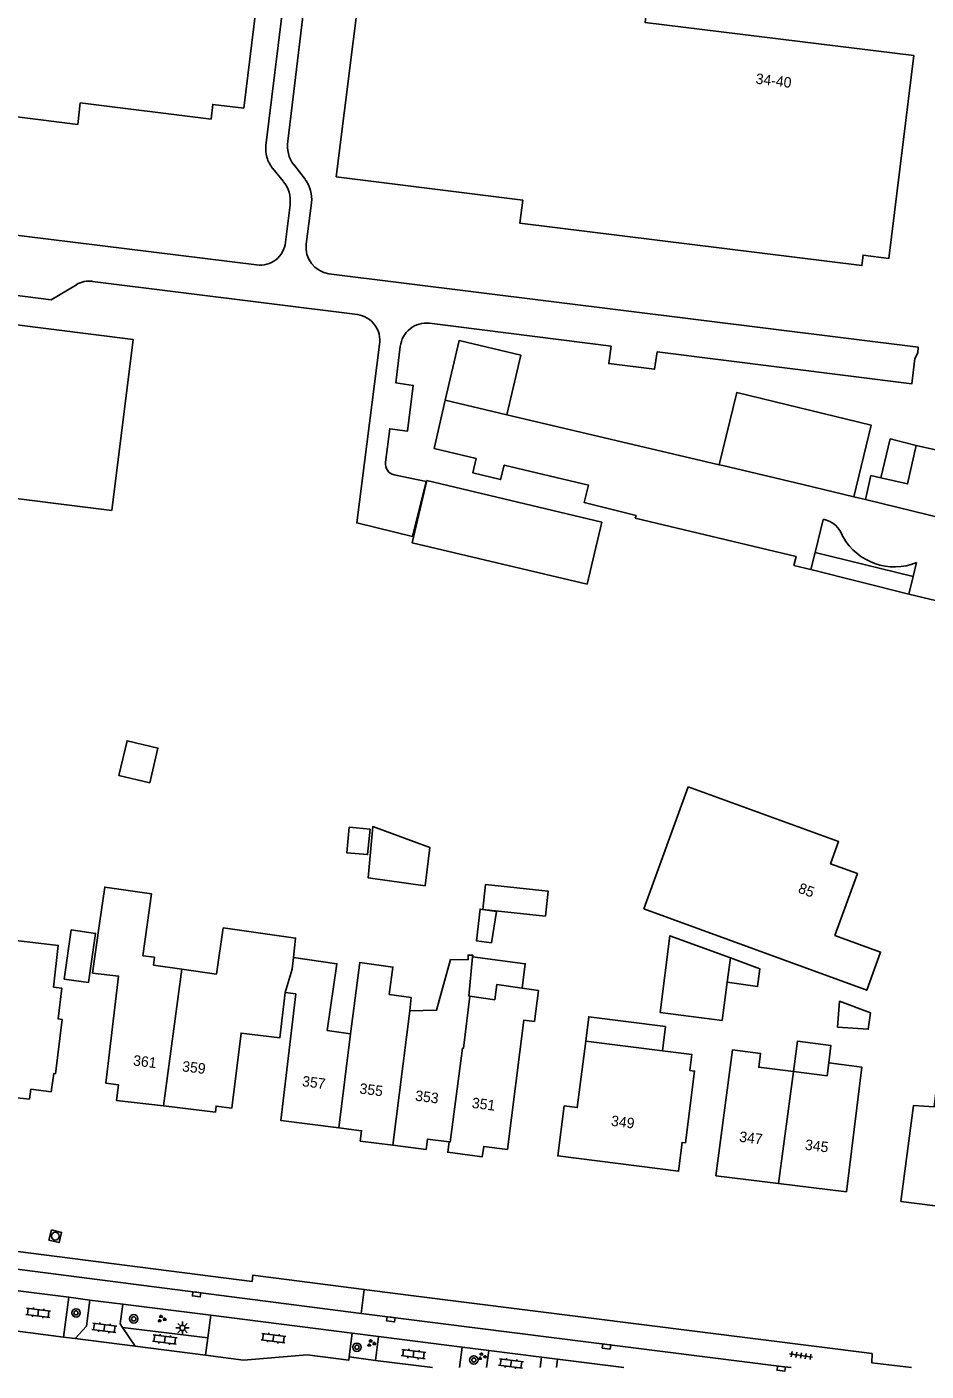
# Model space of a CAD drawing. Extents: x 131000 to 133014, y 396499 to 399001.
# Drawn here: x 131900.8 to 131986.7, y 396499.7 to 396628 of the extents above; entities that cross this region are included whole.
import ezdxf

# ---------------------------------------------------------------- set-up
doc = ezdxf.new("R2010")
doc.units = 0
for name, color, linetype in [('gg-anno-huisnummerreeks BGT', 7, 'Continuous'), ('gg-bbg-bijgebouw', 7, 'Continuous'), ('gg-bbg-gedigitaliseerde bebouwing', 7, 'Continuous'), ('gg-bbg-gedigitaliseerde bijgebouw', 7, 'Continuous'), ('gg-bbg-hoofdgebouw', 7, 'Continuous'), ('gg-bbg-luifel en loopbrug', 7, 'Continuous'), ('gg-bbg-tussenscheiding', 7, 'Continuous'), ('gg-knt-verharding', 7, 'Continuous'), ('gg-knt-verharding nz', 7, 'Continuous'), ('gt-grn-vlakafsluiter', 7, 'Continuous'), ('gt-grn-weggrens', 7, 'Continuous'), ('gt-symb-boom', 7, 'Continuous'), ('gt-symb-groenvak', 7, 'Continuous'), ('gt-symb-klinker verharding', 7, 'Continuous'), ('gt-symb-kolk', 7, 'Continuous'), ('gt-symb-lichtmast', 7, 'Continuous'), ('gt-symb-rioolschacht', 7, 'Continuous'), ('gt-symb-tegel verharding', 7, 'Continuous')]:
    doc.layers.add(name, color=color, linetype=linetype)

# ---------------------------------------------------------------- blocks, each defined once
blk = doc.blocks.new('gt0-KOLK')
at = {"layer": 'gt-symb-kolk'}
blk.add_lwpolyline([(0, 0), (0.38, 0), (0.38, 0.4), (-0.38, 0.4), (-0.38, 0), (0, 0)], dxfattribs=at)
blk = doc.blocks.new('gt0-KL1')
at = {"layer": 'gt-symb-klinker verharding'}
for p, q in [((-1.15, 0.3), (1.15, 0.3)), ((-1, -0.3), (-1, 0.3)), ((-0.5, 0.3), (-0.5, 0.45)), ((0, -0.3), (0, 0.3)), ((0.5, 0.3), (0.5, 0.45)), ((1, -0.3), (1, 0.3)), ((-1.15, -0.3), (1.15, -0.3)), ((-0.5, -0.45), (-0.5, -0.3)), ((0.5, -0.45), (0.5, -0.3))]:
    blk.add_line(p, q, dxfattribs=at)
blk = doc.blocks.new('gt0-RS')
at = {"layer": 'gt-symb-rioolschacht'}
blk.add_lwpolyline([(-0.5, -0.5), (0.5, -0.5), (0.5, 0.5), (-0.5, 0.5)], close=True, dxfattribs=at)
blk.add_circle((0, 0), 0.375, dxfattribs=at)
blk = doc.blocks.new('gt0-BOOM')
at = {"layer": 'gt-symb-boom'}
for radius in [0.4, 0.2]:
    blk.add_circle((0, 0), radius, dxfattribs=at)
blk = doc.blocks.new('gt0-GRVAK')
at = {"layer": 'gt-symb-groenvak'}
for p, q in [((-0.11, 0.19), (-0.23, 0.24)), ((-0.18, 0.15), (0.09, 0.15)), ((-0.09, 0.21), (-0.16, 0.32)), ((-0.05, 0.21), (-0.05, 0.39)), ((0, 0.21), (0.06, 0.32)), ((0.02, 0.19), (0.13, 0.24)), ((0.26, -0.05), (0.2, 0.06)), ((0.3, -0.05), (0.3, 0.13)), ((0.35, -0.05), (0.41, 0.06)), ((-0.24, -0.23), (-0.36, -0.18)), ((-0.32, -0.26), (-0.05, -0.26)), ((-0.23, -0.21), (-0.29, -0.09)), ((-0.18, -0.2), (-0.18, -0.02)), ((-0.14, -0.21), (-0.07, -0.09)), ((-0.12, -0.23), (0, -0.18)), ((0.24, -0.07), (0.12, -0.02)), ((0.17, -0.11), (0.44, -0.11)), ((0.37, -0.07), (0.49, -0.02))]:
    blk.add_line(p, q, dxfattribs=at)
blk = doc.blocks.new('gt0-LMAST')
at = {"layer": 'gt-symb-lichtmast'}
for p, q in [((-0.18, 0.17), (-0.45, 0.44)), ((-0.01, 0.25), (-0.01, 0.62)), ((0.17, 0.17), (0.44, 0.44)), ((-0.26, 0), (-0.63, 0)), ((-0.18, -0.18), (-0.45, -0.45)), ((-0.01, -0.25), (-0.01, -0.63)), ((0.44, -0.45), (0.17, -0.18)), ((0.24, 0), (0.62, 0))]:
    blk.add_line(p, q, dxfattribs=at)
blk.add_circle((-0.01, 0), 0.25, dxfattribs=at)
blk = doc.blocks.new('gt0-TEG1')
at = {"layer": 'gt-symb-tegel verharding'}
for p, q in [((-1.12, 0), (1.12, 0)), ((-0.9, -0.25), (-0.9, 0.25)), ((-0.45, -0.25), (-0.45, 0.25)), ((0, -0.25), (0, 0.25)), ((0.45, -0.25), (0.45, 0.25)), ((0.9, -0.25), (0.9, 0.25))]:
    blk.add_line(p, q, dxfattribs=at)

msp = doc.modelspace()

# ---------------------------------------------------------------- linework, layer by layer
at = {"layer": 'gg-bbg-bijgebouw'}
msp.add_line((131906.73, 396536.76), (131904.38, 396537.1), dxfattribs=at)
at = {"layer": 'gg-bbg-gedigitaliseerde bebouwing'}
for p, q in [((131946.66, 396590.98), (131966.95, 396586.2)), ((131980.92, 396582.88), (131979.78, 396583.15)), ((131976.86, 396580.99), (131976.09, 396577.82)), ((131976.09, 396577.82), (131975.7, 396576.2)), ((131985.46, 396575.55), (131985.78, 396576.87)), ((131985.05, 396573.86), (131985.46, 396575.55)), ((131993.88, 396571.72), (131985.05, 396573.86)), ((131959.73, 396543.8), (131963.98, 396555.46)), ((131907.11, 396537.68), (131907.78, 396542.4)), ((131913.03, 396539.18), (131912.92, 396538.42)), ((131912.92, 396538.42), (131915.62, 396538.04)), ((131915.62, 396538.04), (131918.95, 396537.57)), ((131904.17, 396536.24), (131903.37, 396536.34)), ((131948.12, 396536.24), (131949.67, 396536.02)), ((131945.5, 396535.13), (131943.14, 396535.46)), ((131929.52, 396532.18), (131931.75, 396531.86)), ((131961.51, 396530.25), (131954.19, 396531.17)), ((131977.4, 396529.09), (131980.57, 396528.7)), ((131980.57, 396528.7), (131979.1, 396516.8))]:
    msp.add_line(p, q, dxfattribs=at)
for points in [[(131943.73, 396586.82), (131939.72, 396587.77), (131940.77, 396592.37)], [(131982.37, 396584.95), (131984.92, 396584.38), (131985.75, 396588.06)], [(131985.75, 396588.06), (131992.47, 396586.54), (131992.14, 396585.07), (131995.47, 396584.32), (131995.26, 396583.35), (132000.6, 396582.14)], [(131975.7, 396576.2), (131974.07, 396576.6), (131974.28, 396577.46), (131958.93, 396581.1), (131959, 396581.37), (131954.05, 396582.6), (131954.46, 396584.27), (131946.41, 396586.18), (131946.07, 396584.79), (131943.4, 396585.44), (131943.73, 396586.82)], [(131966.95, 396586.2), (131967.28, 396586.13), (131974.91, 396584.33), (131979.78, 396583.15)], [(131980.92, 396582.88), (131981.43, 396585.17), (131982.37, 396584.95)], [(131963.98, 396555.46), (131978.34, 396550.23), (131977.57, 396548.1), (131980.14, 396547.17), (131977.99, 396541.27), (131982.35, 396539.68), (131981.02, 396536.04), (131959.73, 396543.8)], [(131913.03, 396539.18), (131911.9, 396539.33), (131912.74, 396545.24), (131908.27, 396545.88), (131907.78, 396542.4)], [(131903.37, 396536.34), (131903.83, 396540.32), (131896.78, 396541.15)], [(131926.29, 396539.16), (131926.49, 396541.01), (131919.58, 396541.99), (131918.95, 396537.57)], [(131926.29, 396539.16), (131930.43, 396538.57), (131929.52, 396532.18)], [(131931.75, 396531.86), (131932.61, 396538.69), (131935.79, 396538.24), (131935.42, 396535.63)], [(131941.27, 396538.96), (131939.96, 396534.12), (131937.39, 396534.08)], [(131943.38, 396539.22), (131943.4, 396539.39), (131942.96, 396539.39), (131942.96, 396538.95), (131941.27, 396538.96)], [(131943.14, 396535.46), (131943.04, 396535.47), (131943.38, 396539.22)], [(131998.36, 396537.25), (131989.12, 396538.51), (131987.45, 396524.89), (131985.48, 396525.02), (131984.27, 396515.88)], [(131945.5, 396535.13), (131945.7, 396536.58), (131948.12, 396536.24)], [(131937.39, 396534.08), (131937.54, 396535.33), (131935.42, 396535.63)], [(131954.19, 396531.17), (131953.39, 396524.83), (131952.12, 396524.99)], [(131963.73, 396521.47), (131964.59, 396528.32), (131964.14, 396528.38), (131964.33, 396529.9), (131961.51, 396530.25)], [(131966.63, 396518.32), (131968.22, 396530.34), (131970.89, 396530.01), (131970.72, 396528.68), (131974.02, 396528.27)], [(131974.02, 396528.27), (131977.24, 396527.87), (131977.4, 396529.09)]]:
    msp.add_lwpolyline(points, dxfattribs=at)
for centre, radius, start, end in [((131976.41, 396578.58), 2.46, 17.7051, 79.4917), ((131983.67, 396582.1), 5.64, 209.477, 291.9436)]:
    msp.add_arc(centre, radius, start, end, dxfattribs=at)
at = {"layer": 'gg-bbg-gedigitaliseerde bijgebouw'}
for q in [(131939.01, 396584.71), (131954.32, 396574.8)]:
    msp.add_line((131955.73, 396580.74), q, dxfattribs=at)
for points in [[(131946.66, 396590.98), (131948, 396596.67), (131942.11, 396598.06), (131940.77, 396592.37)], [(131954.32, 396574.8), (131937.61, 396578.76), (131939.01, 396584.71)], [(131912.56, 396555.83), (131909.62, 396556.53), (131910.4, 396559.85), (131913.35, 396559.16), (131912.56, 396555.83)], [(131933.6, 396551.41), (131931.61, 396551.6), (131931.37, 396549.17), (131933.36, 396548.98), (131933.6, 396551.41)], [(131944.38, 396543.76), (131950.34, 396543.11), (131950.6, 396545.5), (131944.64, 396546.14), (131944.38, 396543.76)], [(131945.19, 396540.57), (131943.76, 396540.76), (131944.11, 396543.78), (131945.66, 396543.56), (131945.19, 396540.57)], [(131906.73, 396536.76), (131907.4, 396541.46), (131905.05, 396541.8), (131904.38, 396537.1)], [(131968.02, 396539.12), (131962.24, 396541.24), (131961.31, 396533.9), (131967.21, 396533.16), (131967.7, 396536.81)], [(131968.02, 396539.12), (131970.83, 396538.07), (131970.59, 396536.4), (131967.7, 396536.81)], [(131978.22, 396532.51), (131981.17, 396532.31), (131981.38, 396533.87), (131978.43, 396534.98), (131978.22, 396532.51)]]:
    msp.add_lwpolyline(points, dxfattribs=at)
at = {"layer": 'gg-bbg-hoofdgebouw'}
for p, q in [((131966.63, 396518.32), (131972.59, 396517.59)), ((131972.59, 396517.59), (131979.1, 396516.8))]:
    msp.add_line(p, q, dxfattribs=at)
for points in [[(131876.99, 396638.89), (131905.47, 396635.34), (131905.89, 396638.69), (131907.83, 396638.45), (131907.68, 396637.13), (131920.94, 396635.49), (131920.44, 396631.51), (131922.9, 396631.2), (131921.54, 396620.27), (131918.59, 396620.62), (131918.42, 396619.21), (131905.93, 396620.75), (131905.69, 396618.7), (131870.98, 396623.05)], [(131930.37, 396613.71), (131948.19, 396611.47), (131947.9, 396609.29), (131980.56, 396605.23), (131980.68, 396606.22), (131983.14, 396605.91), (131985.53, 396625.27), (131959.88, 396628.43), (131960.29, 396631.8), (131956.27, 396632.29), (131956.11, 396631.12), (131935.35, 396633.69), (131935.23, 396632.7), (131932.77, 396633), (131930.37, 396613.71)], [(131848.19, 396585.25), (131868.41, 396582.73), (131868.67, 396584.79), (131896.22, 396581.35), (131896.47, 396583.41), (131908.94, 396581.85), (131910.97, 396598.18), (131895.56, 396600.1), (131895.3, 396598.05), (131872.16, 396600.93), (131872.33, 396602.23), (131868.7, 396602.69), (131868.29, 396599.36), (131850.23, 396601.58), (131848.19, 396585.25)], [(131907.11, 396537.68), (131909.59, 396537.39), (131908.38, 396527.16), (131909.57, 396527.01), (131909.39, 396525.52), (131913.89, 396524.99)], [(131998.36, 396537.25), (131996.61, 396523.04), (131994.97, 396523.24), (131993.89, 396514.65), (131984.27, 396515.88)], [(131904.17, 396536.24), (131903.81, 396533.29), (131904.19, 396533.24), (131903.56, 396528.07), (131903.4, 396528.08), (131903.15, 396526.35), (131901.2, 396526.59), (131901.08, 396525.64), (131899.91, 396525.77), (131899.14, 396525.13), (131897.38, 396525.36), (131896.83, 396526.17), (131895.95, 396526.29)], [(131925.5, 396535.81), (131924.99, 396531.5), (131921.28, 396531.94), (131920.42, 396524.79), (131918.9, 396524.97), (131918.83, 396524.4), (131913.89, 396524.99)], [(131930.62, 396522.9), (131925.07, 396523.61), (131926.5, 396535.69), (131925.5, 396535.81)], [(131949.67, 396536.02), (131949.29, 396533.06), (131948.3, 396533.19), (131946.72, 396520.84), (131944.45, 396521.13), (131944.32, 396520.14), (131941.02, 396520.57), (131941.15, 396521.55)], [(131952.12, 396524.99), (131951.52, 396520.21), (131963.06, 396518.76), (131963.4, 396521.51), (131963.73, 396521.47)], [(131930.62, 396522.9), (131932.79, 396522.62), (131932.66, 396521.64), (131935.79, 396521.24)], [(131941.15, 396521.55), (131939.09, 396521.82), (131938.95, 396520.84), (131935.79, 396521.24)]]:
    msp.add_lwpolyline(points, dxfattribs=at)
at = {"layer": 'gg-bbg-luifel en loopbrug'}
for p, q in [((131985.46, 396575.55), (131976.09, 396577.82)), ((131985.05, 396573.86), (131975.7, 396576.2))]:
    msp.add_line(p, q, dxfattribs=at)
for points in [[(131979.78, 396583.15), (131981.44, 396589.99), (131968.62, 396593.1), (131966.95, 396586.2)], [(131985.75, 396588.06), (131983.27, 396588.67), (131982.37, 396584.95)], [(131938.87, 396546.01), (131933.42, 396546.77), (131933.88, 396551.67), (131939.32, 396549.65), (131938.87, 396546.01)], [(131948.12, 396536.24), (131948.42, 396538.57), (131943.38, 396539.22)], [(131954.19, 396531.17), (131954.49, 396533.51), (131961.81, 396532.57), (131961.51, 396530.25)], [(131977.4, 396529.09), (131977.61, 396530.75), (131974.41, 396531.16), (131974.02, 396528.27)]]:
    msp.add_lwpolyline(points, dxfattribs=at)
at = {"layer": 'gg-bbg-tussenscheiding'}
for p, q in [((131940.77, 396592.37), (131946.66, 396590.98)), ((131926.16, 396538.04), (131926.29, 396539.16)), ((131967.7, 396536.81), (131968.02, 396539.12)), ((131915.62, 396538.04), (131913.89, 396524.99)), ((131926.16, 396538.04), (131925.5, 396535.81)), ((131937.39, 396534.08), (131935.79, 396521.24)), ((131931.75, 396531.86), (131930.62, 396522.9)), ((131974.02, 396528.27), (131972.59, 396517.59))]:
    msp.add_line(p, q, dxfattribs=at)
for points in [[(132015.03, 396574.65), (132000, 396578.32), (131988.44, 396581.05), (131980.92, 396582.88)], [(131943.14, 396535.46), (131942.52, 396530.49), (131942.42, 396530.5)], [(131942.42, 396530.5), (131941.26, 396521.54), (131941.15, 396521.55)]]:
    msp.add_lwpolyline(points, dxfattribs=at)
at = {"layer": 'gg-knt-verharding'}
for p, q in [((131923.65, 396616.69), (131925.49, 396631.73)), ((131927.42, 396630.9), (131925.74, 396617.1)), ((131925.3, 396613.27), (131924.33, 396614.48)), ((131926.31, 396614.86), (131927.4, 396613.46)), ((131925.54, 396607.47), (131925.96, 396611.04)), ((131928.01, 396611.22), (131927.5, 396607.27)), ((131907.09, 396603.72), (131932.41, 396600.55)), ((131935.89, 396585.26), (131938.95, 396584.62)), ((131899.75, 396507.37), (131904.84, 396506.73)), ((131904.84, 396506.73), (131904.32, 396502.92)), ((131904.84, 396506.73), (131906.86, 396506.46)), ((131906.86, 396506.46), (131910.01, 396506.07)), ((131910.01, 396506.07), (131918.41, 396505)), ((131918.41, 396505), (131918.11, 396502.85)), ((131931.89, 396503.29), (131918.41, 396505)), ((131904.32, 396502.92), (131899.24, 396503.57)), ((131909.96, 396503.83), (131918.11, 396502.85)), ((131905.45, 396502.77), (131904.32, 396502.92)), ((131911.17, 396502.04), (131905.45, 396502.77)), ((131931.6, 396501.02), (131931.89, 396503.29)), ((131934.4, 396502.97), (131931.89, 396503.29)), ((131934.12, 396500.69), (131934.4, 396502.97)), ((131942.4, 396501.96), (131934.4, 396502.97)), ((131917.88, 396501.18), (131911.17, 396502.04)), ((131934.12, 396500.69), (131931.6, 396501.02)), ((131942.15, 396500), (131942.4, 396501.96)), ((131944.93, 396501.64), (131942.4, 396501.96)), ((131944.73, 396500), (131944.93, 396501.64)), ((131949.97, 396501), (131944.93, 396501.64)), ((131934.12, 396500.69), (131939.57, 396500)), ((131949.84, 396500), (131949.97, 396501)), ((131951.5, 396500.8), (131949.97, 396501)), ((131951.4, 396500), (131951.5, 396500.8)), ((131951.5, 396500.8), (131957.82, 396500))]:
    msp.add_line(p, q, dxfattribs=at)
for points in [[(131851.61, 396614.14), (131862.94, 396612.74), (131863.18, 396614.42), (131867.56, 396613.9), (131867.34, 396612.21), (131893.58, 396608.95), (131893.82, 396610.62), (131898.19, 396610.07), (131897.97, 396608.36), (131922.77, 396605.29)], [(131892.38, 396604.97), (131893.94, 396603.15), (131893.86, 396602.36), (131895.84, 396602.11), (131895.94, 396602.88), (131903.16, 396601.96), (131905.57, 396603.4)], [(131929.66, 396604.44), (131985.94, 396597.43), (131985.9, 396596.9), (131985.62, 396596.35), (131985.32, 396593.93), (131961, 396596.98), (131960.77, 396595.32), (131956.4, 396595.86), (131956.62, 396597.54), (131939.28, 396599.72)], [(131934.51, 396597.68), (131932.33, 396580.65), (131937.66, 396579.36)], [(131936.49, 396597.5), (131936.06, 396594.03), (131937.72, 396593.79), (131937.18, 396589.42), (131935.49, 396589.64), (131935.08, 396586.45)], [(131824.03, 396520.8), (131824.35, 396520.76), (131922.33, 396508.23), (131922.4, 396508.83), (131933.03, 396507.47)], [(131932.74, 396505.18), (131897.4, 396509.71), (131875.54, 396512.48), (131817.8, 396519.85)], [(131933.03, 396507.47), (131937.5, 396506.89), (131981.53, 396501.35), (131981.5, 396500.47), (131985.3, 396500)], [(131905.45, 396502.77), (131906.52, 396503.95), (131906.86, 396506.46)], [(131910.01, 396506.07), (131909.73, 396504.18), (131909.96, 396503.83)], [(131932.74, 396505.18), (131972.89, 396500.11), (131973.82, 396500)], [(131931.6, 396501.02), (131931.56, 396500.71), (131927.6, 396501.22), (131921.52, 396500.72), (131917.88, 396501.18)]]:
    msp.add_lwpolyline(points, dxfattribs=at)
for centre, radius, start, end in [((131926.63, 396616.39), 2.99, 174.1526, 195.9145), ((131928.74, 396616.66), 3.03, 171.7141, 216.6587), ((131926.61, 396616.38), 2.97, 195.8957, 219.9277), ((131923.15, 396611.41), 2.84, 352.4638, 40.7834), ((131924.96, 396611.59), 3.07, 353.1266, 37.3706), ((131923.1, 396607.71), 2.45, 262.2274, 354.1456), ((131930.05, 396606.98), 2.57, 173.5222, 261.4012), ((131906.75, 396601.55), 2.2, 81.2169, 122.6326), ((131932.04, 396598.07), 2.5, 351.0689, 81.47), ((131938.99, 396597.22), 2.52, 83.4812, 173.5368), ((131936.13, 396586.29), 1.06, 171.2408, 257.0009)]:
    msp.add_arc(centre, radius, start, end, dxfattribs=at)
at = {"layer": 'gg-knt-verharding nz'}
for p, q in [((131909.96, 396503.83), (131911.17, 396502.04)), ((131917.88, 396501.18), (131918.11, 396502.85))]:
    msp.add_line(p, q, dxfattribs=at)
at = {"layer": 'gt-grn-vlakafsluiter'}
msp.add_line((131937.66, 396579.36), (131938.95, 396584.62), dxfattribs=at)
at = {"layer": 'gt-grn-weggrens'}
msp.add_line((131932.74, 396505.18), (131933.03, 396507.47), dxfattribs=at)

# ---------------------------------------------------------------- block references
at = {"layer": 'gt-symb-boom'}
for p in [(131905.53, 396505.23), (131911.04, 396504.66), (131932.35, 396501.95), (131943.51, 396500.73)]:
    msp.add_blockref('gt0-BOOM', p, dxfattribs=at)
at = {"layer": 'gt-symb-groenvak'}
for p in [(131913.69, 396504.66), (131933.7, 396502.33), (131944.28, 396501.07)]:
    msp.add_blockref('gt0-GRVAK', p, dxfattribs=at)
at = {"layer": 'gt-symb-klinker verharding'}
for p, rotation in [((131901.91, 396505.23), -7.409184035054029), ((131908.23, 396503.8), -7.409184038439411), ((131914, 396502.69), -7.409184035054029), ((131924.37, 396502.82), -7.409184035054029), ((131937.75, 396501.3), -7.409184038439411), ((131947.06, 396500.4), -7.409184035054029)]:
    msp.add_blockref('gt0-KL1', p, dxfattribs=dict(at, rotation=rotation))
at = {"layer": 'gt-symb-kolk'}
for p, rotation in [((131917.07, 396507.2), 172.7612734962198), ((131935.61, 396504.82), 172.76127349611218), ((131956.2, 396502.22), 172.81812146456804), ((131972.89, 396500.11), 172.81812146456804)]:
    msp.add_blockref('gt0-KOLK', p, dxfattribs=dict(at, rotation=rotation))
at = {"layer": 'gt-symb-lichtmast'}
msp.add_blockref('gt0-LMAST', (131915.7, 396503.79), dxfattribs=at)
at = {"layer": 'gt-symb-rioolschacht', "rotation": -104.00844347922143}
msp.add_blockref('gt0-RS', (131903.55, 396512.55), dxfattribs=at)
at = {"layer": 'gt-symb-tegel verharding', "rotation": -7.700655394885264}
msp.add_blockref('gt0-TEG1', (131974.75, 396501.16), dxfattribs=at)

# ---------------------------------------------------------------- texts
at = {"layer": 'gg-anno-huisnummerreeks BGT'}
for s, rotation, p in [('34-40', 353, (131970.38, 396622.6)), ('85', 340, (131974.4, 396545.38)), ('361', 353.2, (131910.94, 396528.86)), ('359', 353.2, (131915.62, 396528.3)), ('357', 352.7, (131927.07, 396526.88)), ('355', 352.7, (131932.55, 396526.18)), ('353', 352.7, (131937.87, 396525.5)), ('351', 352.7, (131943.28, 396524.81)), ('349', 352.8, (131956.57, 396523.1)), ('347', 353.1, (131968.81, 396521.58)), ('345', 353.1, (131975.09, 396520.81))]:
    msp.add_text(s, height=1, rotation=rotation, dxfattribs=at).set_placement(p)

doc.saveas('drawing.dxf')
